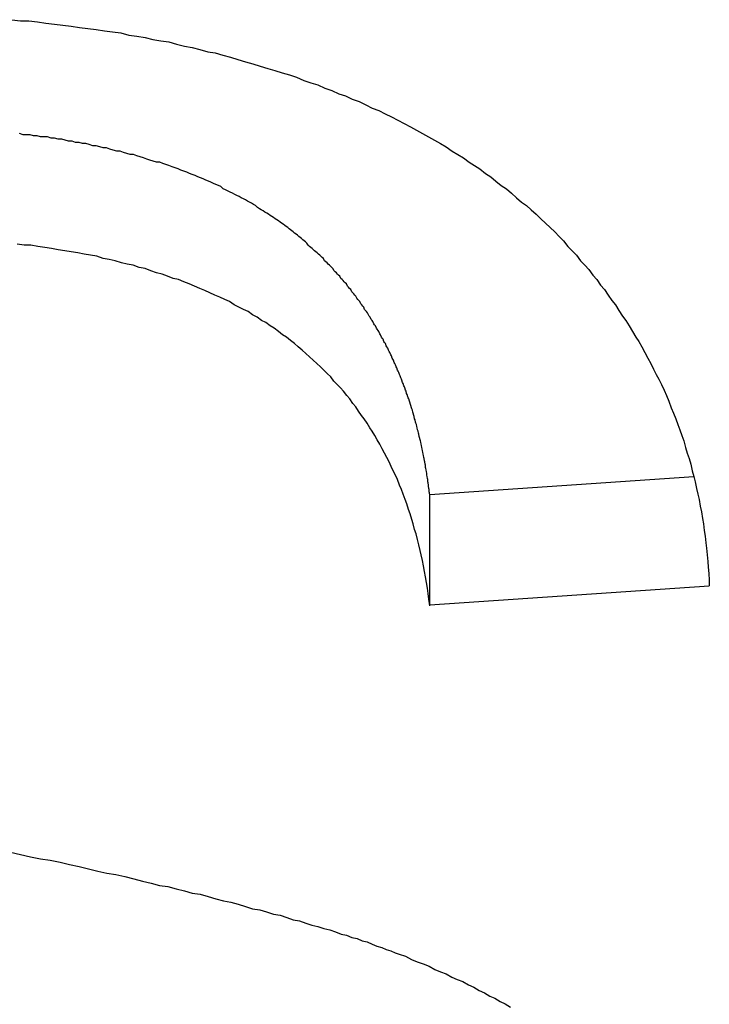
# Model space of a CAD drawing. Extents: x 1107 to 4046, y 937 to 3355.
# Tile 380 of 656: x 2147.514 to 2148.138, y 2670.884 to 2671.774. Entities that reach past the tile are written whole.
import ezdxf

# ---------------------------------------------------------------- set-up
doc = ezdxf.new("R2010")
doc.units = 0
doc.layers.add('KF_VIDA_L___C_REAR', color=7, linetype='CONTINUOUS')

# ---------------------------------------------------------------- blocks, each defined once
blk = doc.blocks.new('KF_VIDA_L___C_REAR')
at = {"layer": 'KF_VIDA_L___C_REAR'}
for p, q in [((-38.855417, 982.147615), (-39.094512, 982.131399)), ((-39.094512, 982.031399), (-39.094512, 982.131399)), ((-38.841463, 982.048561), (-39.094512, 982.031399))]:
    blk.add_line(p, q, dxfattribs=at)
for points in [[(-39.4727, 982.561, 0), (-39.4649, 982.56, 0), (-39.4571, 982.56, 0), (-39.4494, 982.559, 0), (-39.4417, 982.558, 0), (-39.434, 982.557, 0), (-39.4264, 982.556, 0), (-39.4188, 982.555, 0), (-39.4113, 982.554, 0), (-39.4037, 982.553, 0), (-39.3963, 982.552, 0), (-39.3888, 982.551, 0), (-39.3814, 982.55, 0), (-39.374, 982.549, 0), (-39.3667, 982.547, 0), (-39.3594, 982.546, 0), (-39.3521, 982.545, 0), (-39.3449, 982.543, 0), (-39.3377, 982.542, 0), (-39.3306, 982.541, 0), (-39.3235, 982.539, 0), (-39.3164, 982.537, 0), (-39.3094, 982.536, 0), (-39.3024, 982.534, 0), (-39.2954, 982.532, 0), (-39.2885, 982.531, 0), (-39.2816, 982.529, 0), (-39.2748, 982.527, 0), (-39.268, 982.525, 0), (-39.2612, 982.523, 0), (-39.2545, 982.521, 0), (-39.2478, 982.519, 0), (-39.2411, 982.517, 0), (-39.2345, 982.515, 0), (-39.2279, 982.513, 0), (-39.2214, 982.511, 0), (-39.2149, 982.509, 0), (-39.2084, 982.506, 0), (-39.202, 982.504, 0), (-39.1956, 982.502, 0), (-39.1893, 982.499, 0), (-39.183, 982.497, 0), (-39.1768, 982.494, 0), (-39.1706, 982.492, 0), (-39.1645, 982.489, 0), (-39.1584, 982.487, 0), (-39.1524, 982.484, 0), (-39.1465, 982.481, 0), (-39.1406, 982.479, 0), (-39.1348, 982.476, 0), (-39.129, 982.473, 0), (-39.1233, 982.47, 0), (-39.1176, 982.467, 0), (-39.112, 982.464, 0), (-39.1064, 982.461, 0), (-39.1009, 982.458, 0), (-39.0955, 982.455, 0), (-39.0901, 982.452, 0), (-39.0848, 982.449, 0), (-39.0795, 982.446, 0), (-39.0743, 982.442, 0), (-39.0691, 982.439, 0), (-39.064, 982.436, 0), (-39.0589, 982.432, 0), (-39.0539, 982.429, 0), (-39.049, 982.426, 0), (-39.0441, 982.422, 0), (-39.0393, 982.419, 0), (-39.0345, 982.415, 0), (-39.0297, 982.411, 0), (-39.0251, 982.408, 0), (-39.0205, 982.404, 0), (-39.0159, 982.4, 0), (-39.0114, 982.396, 0), (-39.0069, 982.393, 0), (-39.0026, 982.389, 0), (-38.9982, 982.385, 0), (-38.9939, 982.381, 0), (-38.9897, 982.377, 0), (-38.9855, 982.373, 0), (-38.9814, 982.369, 0), (-38.9774, 982.365, 0), (-38.9734, 982.361, 0), (-38.9694, 982.356, 0), (-38.9655, 982.352, 0), (-38.9617, 982.348, 0), (-38.9579, 982.343, 0), (-38.9542, 982.339, 0), (-38.9505, 982.335, 0), (-38.9469, 982.33, 0), (-38.9433, 982.326, 0), (-38.9398, 982.321, 0), (-38.9363, 982.317, 0), (-38.9329, 982.312, 0), (-38.9296, 982.307, 0), (-38.9264, 982.303, 0), (-38.9232, 982.298, 0), (-38.92, 982.293, 0), (-38.9169, 982.289, 0), (-38.9139, 982.284, 0), (-38.9109, 982.279, 0), (-38.9081, 982.274, 0), (-38.9052, 982.27, 0), (-38.9024, 982.265, 0), (-38.8997, 982.26, 0), (-38.8971, 982.255, 0), (-38.8945, 982.25, 0), (-38.892, 982.245, 0), (-38.8895, 982.24, 0), (-38.8871, 982.236, 0), (-38.8847, 982.231, 0), (-38.8824, 982.226, 0), (-38.8802, 982.221, 0), (-38.8781, 982.216, 0), (-38.876, 982.21, 0), (-38.8739, 982.205, 0), (-38.8719, 982.2, 0), (-38.87, 982.195, 0), (-38.8682, 982.19, 0), (-38.8664, 982.185, 0), (-38.8646, 982.18, 0), (-38.863, 982.174, 0), (-38.8614, 982.169, 0), (-38.8598, 982.164, 0), (-38.8583, 982.159, 0), (-38.8569, 982.153, 0), (-38.8555, 982.148, 0), (-38.8542, 982.143, 0), (-38.853, 982.137, 0), (-38.8518, 982.132, 0), (-38.8507, 982.127, 0), (-38.8496, 982.121, 0), (-38.8486, 982.116, 0), (-38.8477, 982.11, 0), (-38.8468, 982.105, 0), (-38.846, 982.099, 0), (-38.8453, 982.094, 0), (-38.8446, 982.088, 0), (-38.8439, 982.083, 0), (-38.8434, 982.077, 0), (-38.8429, 982.071, 0), (-38.8424, 982.066, 0), (-38.842, 982.06, 0), (-38.8417, 982.054, 0), (-38.8415, 982.049, 0)], [(-39.0945, 982.131, 0), (-39.0947, 982.133, 0), (-39.0949, 982.134, 0), (-39.0951, 982.136, 0), (-39.0953, 982.137, 0), (-39.0955, 982.139, 0), (-39.0957, 982.14, 0), (-39.0959, 982.142, 0), (-39.0961, 982.143, 0), (-39.0963, 982.145, 0), (-39.0965, 982.146, 0), (-39.0967, 982.148, 0), (-39.097, 982.149, 0), (-39.0972, 982.151, 0), (-39.0974, 982.152, 0), (-39.0977, 982.154, 0), (-39.0979, 982.155, 0), (-39.0982, 982.156, 0), (-39.0984, 982.158, 0), (-39.0987, 982.159, 0), (-39.099, 982.161, 0), (-39.0992, 982.162, 0), (-39.0995, 982.164, 0), (-39.0998, 982.165, 0), (-39.1001, 982.167, 0), (-39.1004, 982.168, 0), (-39.1007, 982.17, 0), (-39.101, 982.171, 0), (-39.1013, 982.173, 0), (-39.1016, 982.174, 0), (-39.1019, 982.176, 0), (-39.1022, 982.177, 0), (-39.1026, 982.179, 0), (-39.1029, 982.18, 0), (-39.1032, 982.181, 0), (-39.1036, 982.183, 0), (-39.1039, 982.184, 0), (-39.1043, 982.186, 0), (-39.1046, 982.187, 0), (-39.105, 982.189, 0), (-39.1054, 982.19, 0), (-39.1057, 982.192, 0), (-39.1061, 982.193, 0), (-39.1065, 982.195, 0), (-39.1069, 982.196, 0), (-39.1073, 982.197, 0), (-39.1077, 982.199, 0), (-39.1081, 982.2, 0), (-39.1085, 982.202, 0), (-39.1089, 982.203, 0), (-39.1094, 982.205, 0), (-39.1098, 982.206, 0), (-39.1102, 982.208, 0), (-39.1107, 982.209, 0), (-39.1111, 982.21, 0), (-39.1116, 982.212, 0), (-39.112, 982.213, 0), (-39.1125, 982.215, 0), (-39.1129, 982.216, 0), (-39.1134, 982.218, 0), (-39.1139, 982.219, 0), (-39.1144, 982.22, 0), (-39.1149, 982.222, 0), (-39.1154, 982.223, 0), (-39.1159, 982.225, 0), (-39.1164, 982.226, 0), (-39.1169, 982.228, 0), (-39.1174, 982.229, 0), (-39.118, 982.23, 0), (-39.1185, 982.232, 0), (-39.119, 982.233, 0), (-39.1196, 982.235, 0), (-39.1201, 982.236, 0), (-39.1207, 982.237, 0), (-39.1213, 982.239, 0), (-39.1218, 982.24, 0), (-39.1224, 982.242, 0), (-39.123, 982.243, 0), (-39.1236, 982.244, 0), (-39.1242, 982.246, 0), (-39.1248, 982.247, 0), (-39.1254, 982.249, 0), (-39.126, 982.25, 0), (-39.1266, 982.251, 0), (-39.1273, 982.253, 0), (-39.1279, 982.254, 0), (-39.1285, 982.255, 0), (-39.1292, 982.257, 0), (-39.1298, 982.258, 0), (-39.1305, 982.26, 0), (-39.1312, 982.261, 0), (-39.1318, 982.262, 0), (-39.1325, 982.264, 0), (-39.1332, 982.265, 0), (-39.1339, 982.266, 0), (-39.1346, 982.268, 0), (-39.1353, 982.269, 0), (-39.136, 982.27, 0), (-39.1367, 982.272, 0), (-39.1375, 982.273, 0), (-39.1382, 982.274, 0), (-39.1389, 982.276, 0), (-39.1397, 982.277, 0), (-39.1404, 982.279, 0), (-39.1412, 982.28, 0), (-39.142, 982.281, 0), (-39.1427, 982.282, 0), (-39.1435, 982.284, 0), (-39.1443, 982.285, 0), (-39.1451, 982.286, 0), (-39.1459, 982.288, 0), (-39.1467, 982.289, 0), (-39.1475, 982.29, 0), (-39.1483, 982.292, 0), (-39.1492, 982.293, 0), (-39.15, 982.294, 0), (-39.1508, 982.296, 0), (-39.1517, 982.297, 0), (-39.1525, 982.298, 0), (-39.1534, 982.299, 0), (-39.1542, 982.301, 0), (-39.1551, 982.302, 0), (-39.156, 982.303, 0), (-39.1569, 982.304, 0), (-39.1578, 982.306, 0), (-39.1586, 982.307, 0), (-39.1595, 982.308, 0), (-39.1605, 982.309, 0), (-39.1614, 982.311, 0), (-39.1623, 982.312, 0), (-39.1632, 982.313, 0), (-39.1641, 982.314, 0), (-39.1651, 982.315, 0), (-39.166, 982.317, 0), (-39.167, 982.318, 0), (-39.1679, 982.319, 0), (-39.1689, 982.32, 0), (-39.1699, 982.322, 0), (-39.1709, 982.323, 0), (-39.1718, 982.324, 0), (-39.1728, 982.325, 0), (-39.1738, 982.326, 0), (-39.1748, 982.327, 0), (-39.1758, 982.329, 0), (-39.1769, 982.33, 0), (-39.1779, 982.331, 0), (-39.1789, 982.332, 0), (-39.1799, 982.333, 0), (-39.181, 982.334, 0), (-39.182, 982.336, 0), (-39.1831, 982.337, 0), (-39.1842, 982.338, 0), (-39.1852, 982.339, 0), (-39.1863, 982.34, 0), (-39.1874, 982.341, 0), (-39.1885, 982.342, 0), (-39.1896, 982.343, 0), (-39.1907, 982.345, 0), (-39.1918, 982.346, 0), (-39.1929, 982.347, 0), (-39.194, 982.348, 0), (-39.1952, 982.349, 0), (-39.1963, 982.35, 0), (-39.1974, 982.351, 0), (-39.1986, 982.352, 0), (-39.1997, 982.353, 0), (-39.2009, 982.354, 0), (-39.2021, 982.355, 0), (-39.2033, 982.356, 0), (-39.2044, 982.357, 0), (-39.2056, 982.359, 0), (-39.2068, 982.36, 0), (-39.208, 982.361, 0), (-39.2092, 982.362, 0), (-39.2105, 982.363, 0), (-39.2117, 982.364, 0), (-39.2129, 982.365, 0), (-39.2142, 982.366, 0), (-39.2154, 982.367, 0), (-39.2167, 982.368, 0), (-39.2179, 982.369, 0), (-39.2192, 982.37, 0), (-39.2205, 982.371, 0), (-39.2217, 982.372, 0), (-39.223, 982.373, 0), (-39.2244, 982.374, 0), (-39.2257, 982.375, 0), (-39.2271, 982.376, 0), (-39.2285, 982.377, 0), (-39.2299, 982.378, 0), (-39.2313, 982.379, 0), (-39.2328, 982.38, 0), (-39.2343, 982.381, 0), (-39.2358, 982.382, 0), (-39.2373, 982.383, 0), (-39.2388, 982.384, 0), (-39.2404, 982.385, 0), (-39.242, 982.386, 0), (-39.2436, 982.387, 0), (-39.2453, 982.388, 0), (-39.2469, 982.389, 0), (-39.2486, 982.39, 0), (-39.2503, 982.391, 0), (-39.2521, 982.393, 0), (-39.2538, 982.394, 0), (-39.2556, 982.395, 0), (-39.2574, 982.396, 0), (-39.2593, 982.397, 0), (-39.2611, 982.398, 0), (-39.263, 982.399, 0), (-39.265, 982.4, 0), (-39.2669, 982.401, 0), (-39.2689, 982.402, 0), (-39.2709, 982.403, 0), (-39.2729, 982.404, 0), (-39.275, 982.405, 0), (-39.277, 982.406, 0), (-39.2792, 982.407, 0), (-39.2813, 982.408, 0), (-39.2835, 982.41, 0), (-39.2857, 982.411, 0), (-39.2879, 982.412, 0), (-39.2901, 982.413, 0), (-39.2924, 982.414, 0), (-39.2947, 982.415, 0), (-39.2971, 982.416, 0), (-39.2995, 982.417, 0), (-39.3019, 982.418, 0), (-39.3043, 982.419, 0), (-39.3068, 982.42, 0), (-39.3093, 982.421, 0), (-39.3118, 982.422, 0), (-39.3143, 982.423, 0), (-39.3169, 982.424, 0), (-39.3196, 982.425, 0), (-39.3222, 982.426, 0), (-39.3249, 982.427, 0), (-39.3276, 982.428, 0), (-39.3304, 982.429, 0), (-39.3332, 982.43, 0), (-39.336, 982.431, 0), (-39.3388, 982.432, 0), (-39.3417, 982.432, 0), (-39.3446, 982.433, 0), (-39.3476, 982.434, 0), (-39.3506, 982.435, 0), (-39.3535, 982.436, 0), (-39.3565, 982.437, 0), (-39.3595, 982.438, 0), (-39.3626, 982.439, 0), (-39.3656, 982.439, 0), (-39.3686, 982.44, 0), (-39.3716, 982.441, 0), (-39.3747, 982.442, 0), (-39.3777, 982.442, 0), (-39.3808, 982.443, 0), (-39.3839, 982.444, 0), (-39.387, 982.445, 0), (-39.39, 982.445, 0), (-39.3931, 982.446, 0), (-39.3962, 982.447, 0), (-39.3993, 982.447, 0), (-39.4025, 982.448, 0), (-39.4056, 982.449, 0), (-39.4087, 982.449, 0), (-39.4118, 982.45, 0), (-39.415, 982.45, 0), (-39.4181, 982.451, 0), (-39.4212, 982.451, 0), (-39.4244, 982.452, 0), (-39.4275, 982.453, 0), (-39.4307, 982.453, 0), (-39.4339, 982.454, 0), (-39.437, 982.454, 0), (-39.4402, 982.455, 0), (-39.4434, 982.455, 0), (-39.4466, 982.455, 0), (-39.4497, 982.456, 0), (-39.4529, 982.456, 0), (-39.4561, 982.457, 0), (-39.4593, 982.457, 0), (-39.4625, 982.457, 0), (-39.4657, 982.458, 0)], [(-39.0945, 982.031, 0), (-39.0952, 982.037, 0), (-39.0959, 982.042, 0), (-39.0966, 982.047, 0), (-39.0974, 982.052, 0), (-39.0982, 982.057, 0), (-39.0991, 982.062, 0), (-39.1001, 982.067, 0), (-39.1011, 982.072, 0), (-39.1021, 982.077, 0), (-39.1032, 982.081, 0), (-39.1044, 982.086, 0), (-39.1055, 982.091, 0), (-39.1068, 982.096, 0), (-39.1081, 982.1, 0), (-39.1094, 982.105, 0), (-39.1108, 982.109, 0), (-39.1122, 982.114, 0), (-39.1137, 982.118, 0), (-39.1152, 982.123, 0), (-39.1168, 982.127, 0), (-39.1185, 982.132, 0), (-39.1201, 982.136, 0), (-39.1219, 982.14, 0), (-39.1236, 982.145, 0), (-39.1255, 982.149, 0), (-39.1274, 982.153, 0), (-39.1293, 982.157, 0), (-39.1313, 982.161, 0), (-39.1333, 982.165, 0), (-39.1354, 982.169, 0), (-39.1375, 982.173, 0), (-39.1396, 982.177, 0), (-39.1419, 982.181, 0), (-39.1441, 982.185, 0), (-39.1465, 982.189, 0), (-39.1488, 982.192, 0), (-39.1512, 982.196, 0), (-39.1537, 982.2, 0), (-39.1562, 982.203, 0), (-39.1588, 982.207, 0), (-39.1614, 982.211, 0), (-39.1641, 982.214, 0), (-39.1668, 982.218, 0), (-39.1695, 982.221, 0), (-39.1724, 982.225, 0), (-39.1752, 982.228, 0), (-39.1781, 982.231, 0), (-39.1811, 982.234, 0), (-39.1841, 982.238, 0), (-39.1872, 982.241, 0), (-39.1903, 982.244, 0), (-39.1934, 982.247, 0), (-39.1966, 982.25, 0), (-39.1999, 982.253, 0), (-39.2032, 982.256, 0), (-39.2065, 982.259, 0), (-39.2099, 982.262, 0), (-39.2134, 982.265, 0), (-39.2169, 982.268, 0), (-39.2204, 982.271, 0), (-39.224, 982.274, 0), (-39.2277, 982.276, 0), (-39.2314, 982.279, 0), (-39.2351, 982.282, 0), (-39.2389, 982.284, 0), (-39.2428, 982.287, 0), (-39.2467, 982.289, 0), (-39.2507, 982.292, 0), (-39.2547, 982.294, 0), (-39.2588, 982.297, 0), (-39.2629, 982.299, 0), (-39.2671, 982.301, 0), (-39.2713, 982.303, 0), (-39.2756, 982.306, 0), (-39.28, 982.308, 0), (-39.2844, 982.31, 0), (-39.2889, 982.312, 0), (-39.2934, 982.314, 0), (-39.298, 982.316, 0), (-39.3026, 982.318, 0), (-39.3073, 982.32, 0), (-39.3121, 982.322, 0), (-39.3169, 982.324, 0), (-39.3218, 982.326, 0), (-39.3267, 982.327, 0), (-39.3317, 982.329, 0), (-39.3367, 982.331, 0), (-39.3418, 982.332, 0), (-39.3469, 982.334, 0), (-39.3521, 982.336, 0), (-39.3574, 982.337, 0), (-39.3627, 982.339, 0), (-39.3681, 982.34, 0), (-39.3735, 982.341, 0), (-39.379, 982.343, 0), (-39.3845, 982.344, 0), (-39.3901, 982.345, 0), (-39.3957, 982.347, 0), (-39.4014, 982.348, 0), (-39.4072, 982.349, 0), (-39.413, 982.35, 0), (-39.4189, 982.351, 0), (-39.4248, 982.352, 0), (-39.4308, 982.353, 0), (-39.4368, 982.354, 0), (-39.4429, 982.355, 0), (-39.4491, 982.356, 0), (-39.4553, 982.357, 0), (-39.4615, 982.357, 0), (-39.4679, 982.358, 0)], [(-39.4739, 981.808, 0), (-39.4647, 981.806, 0), (-39.4557, 981.804, 0), (-39.4467, 981.802, 0), (-39.4378, 981.801, 0), (-39.429, 981.799, 0), (-39.4203, 981.797, 0), (-39.4117, 981.795, 0), (-39.4032, 981.793, 0), (-39.3948, 981.791, 0), (-39.3866, 981.789, 0), (-39.3784, 981.788, 0), (-39.3703, 981.786, 0), (-39.3623, 981.784, 0), (-39.3544, 981.782, 0), (-39.3466, 981.78, 0), (-39.339, 981.778, 0), (-39.3314, 981.777, 0), (-39.3239, 981.775, 0), (-39.3165, 981.773, 0), (-39.3093, 981.771, 0), (-39.3021, 981.77, 0), (-39.295, 981.768, 0), (-39.288, 981.766, 0), (-39.2812, 981.764, 0), (-39.2744, 981.763, 0), (-39.2677, 981.761, 0), (-39.2612, 981.759, 0), (-39.2547, 981.757, 0), (-39.2483, 981.756, 0), (-39.2421, 981.754, 0), (-39.2359, 981.752, 0), (-39.2298, 981.751, 0), (-39.2239, 981.749, 0), (-39.218, 981.747, 0), (-39.2122, 981.746, 0), (-39.2066, 981.744, 0), (-39.201, 981.742, 0), (-39.1956, 981.741, 0), (-39.1902, 981.739, 0), (-39.1849, 981.738, 0), (-39.1798, 981.736, 0), (-39.1747, 981.734, 0), (-39.1698, 981.733, 0), (-39.1649, 981.731, 0), (-39.1602, 981.73, 0), (-39.1555, 981.728, 0), (-39.151, 981.727, 0), (-39.1465, 981.725, 0), (-39.1422, 981.723, 0), (-39.1379, 981.722, 0), (-39.1338, 981.72, 0), (-39.1297, 981.719, 0), (-39.1258, 981.717, 0), (-39.122, 981.716, 0)], [(-39.122, 981.716, 0), (-39.1165, 981.714, 0), (-39.1111, 981.711, 0), (-39.1057, 981.709, 0), (-39.1004, 981.707, 0), (-39.0951, 981.705, 0), (-39.0899, 981.702, 0), (-39.0847, 981.7, 0), (-39.0796, 981.698, 0), (-39.0745, 981.695, 0), (-39.0695, 981.693, 0), (-39.0645, 981.691, 0), (-39.0595, 981.688, 0), (-39.0546, 981.686, 0), (-39.0497, 981.683, 0), (-39.0449, 981.681, 0), (-39.0401, 981.678, 0), (-39.0354, 981.676, 0), (-39.0307, 981.673, 0), (-39.0261, 981.671, 0), (-39.0215, 981.668, 0)]]:
    blk.add_polyline3d(points, dxfattribs=at)

msp = doc.modelspace()

# ---------------------------------------------------------------- block references
at = {"layer": 'KF_VIDA_L___C_REAR'}
msp.add_blockref('KF_VIDA_L___C_REAR', (2186.97908, 1689.21316), dxfattribs=at)

doc.saveas('drawing.dxf')
